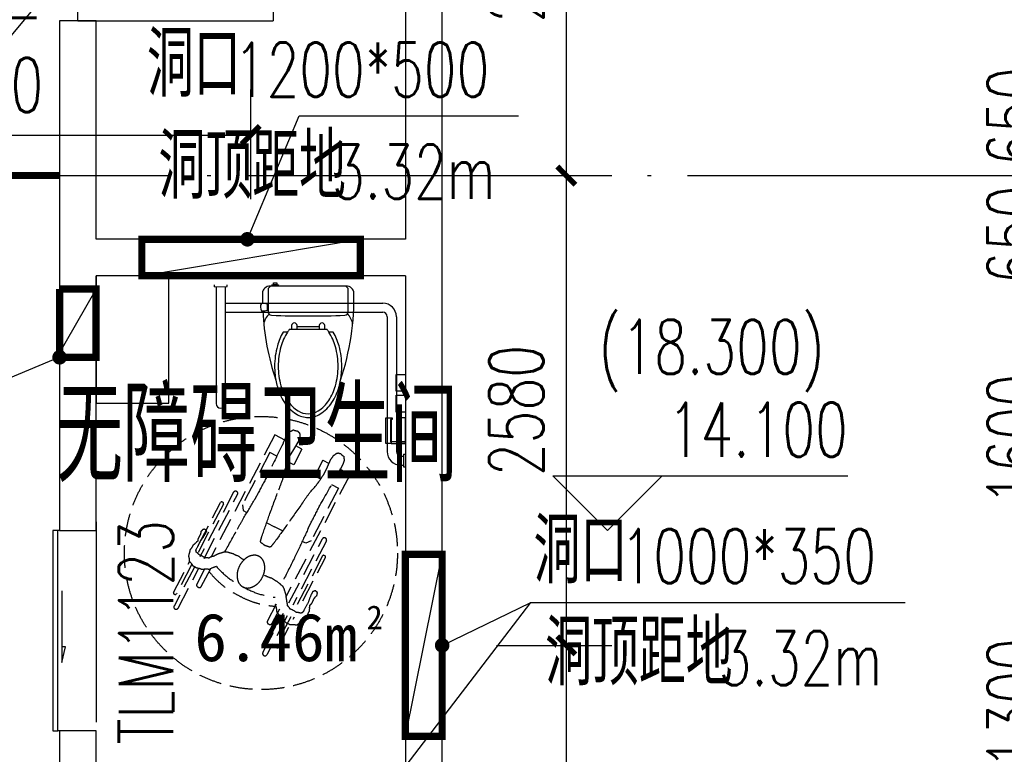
# Model space of a CAD drawing. Extents: x 797781 to 1255204, y 21234 to 1024248.
# Tile 438 of 656: x 940239 to 945648, y 477865 to 481899. Entities that reach past the tile are written whole.
import ezdxf

# ---------------------------------------------------------------- set-up
doc = ezdxf.new("R2010")
doc.units = 0
doc.header["$LTSCALE"] = 1000
doc.header["$MEASUREMENT"] = 0
for name, pattern in [('( Hidden )', [0.375, 0.25, -0.125]), ('230303生产综合楼-平面图_t8$0$DOTE', [2.4200000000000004, 2, -0.2, 0.02, -0.2]), ('230303生产综合楼-平面图_t8$0$HA-TOIL$0$DASH', [0.35, 0.25, -0.1])]:
    doc.linetypes.add(name, pattern=pattern)
for name, color, linetype in [('230303生产综合楼-平面图_t8$0$DIM_ELEV', 3, 'Continuous'), ('230303生产综合楼-平面图_t8$0$DIM_LEAD', 3, 'Continuous'), ('230303生产综合楼-平面图_t8$0$DOTE', 1, '230303生产综合楼-平面图_t8$0$DOTE'), ('230303生产综合楼-平面图_t8$0$FC-过门石-JYZS', 147, 'Continuous'), ('230303生产综合楼-平面图_t8$0$FF-厨卫具-JYZS', 44, 'Continuous'), ('230303生产综合楼-平面图_t8$0$PUB_DIM', 3, 'Continuous'), ('230303生产综合楼-平面图_t8$0$PUB_TEXT', 7, 'Continuous'), ('230303生产综合楼-平面图_t8$0$STAIR', 2, 'Continuous'), ('230303生产综合楼-平面图_t8$0$WALL', 40, 'Continuous'), ('230303生产综合楼-平面图_t8$0$WINDOW', 4, 'Continuous'), ('230303生产综合楼-平面图_t8$0$WINDOW_TEXT', 7, 'Continuous'), ('230303生产综合楼-平面图_t8$0$条件', 7, 'Continuous'), ('230303生产综合楼-平面图_t8$0$板洞', 6, 'Continuous'), ('DIM_LEAD', 3, 'Continuous'), ('SPACE', 7, 'Continuous'), ('防排烟', 7, 'Continuous')]:
    doc.layers.add(name, color=color, linetype=linetype)
doc.styles.add('230303生产综合楼-平面图_t8$0$_TCH_DIM', font='SIMPLEX', dxfattribs={"bigfont": 'GBCBIG'})
doc.styles.add('230303生产综合楼-平面图_T8$0$_TCH_DIM_T3', font='SIMPLEX', dxfattribs={"width": 0.7058823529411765, "bigfont": 'GBCBIG'})
doc.styles.add('230303生产综合楼-平面图_t8$0$_TCH_WINDOW', font='SIMPLEX', dxfattribs={"height": 3.5, "bigfont": 'GBCBIG'})
doc.styles.add('_TCH_SPACE', font='simhei.ttf')
doc.dimstyles.new('230303生产综合楼-平面图_T8$0$_TCH_ARCH&&100', dxfattribs={"dimtxt": 297.5, "dimasz": 100, "dimexe": 250, "dimexo": 300, "dimgap": 126.25, "dimtad": 1, "dimdec": 0, "dimzin": 0, "dimdsep": 46, "dimtxsty": '230303生产综合楼-平面图_T8$0$_TCH_DIM_T3', "dimblk": '230303生产综合楼-平面图_t8$0$_ArchTick', "dimcen": 0.09, "dimclrt": 7, "dimazin": 2, "dimtfac": 1, "dimtdec": 0, "dimtix": 1, "dimtmove": 2, "dimatfit": 3, "dimfxl": 1, "dimtolj": 1, "dimtzin": 0, "dimarcsym": 0})

# ---------------------------------------------------------------- blocks, each defined once
blk = doc.blocks.new('230303生产综合楼-平面图_t8$0$_ArchTick')
at = {"color": 0, "linetype": 'ByBlock', "const_width": 0.3}
blk.add_lwpolyline([(-0.5, -0.5), (0.5, 0.5)], dxfattribs=at)
blk = doc.blocks.new('*D6223')
at = {"layer": '230303生产综合楼-平面图_t8$0$PUB_DIM', "color": 0, "lineweight": -2, "transparency": 16777216}
for p, q in [((772798.3066328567, 185598.9375635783), (772269.4570127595, 185598.9375635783)), ((772519.4570127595, 183998.9375635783), (772519.4570127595, 185598.9375635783)), ((772798.3066328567, 183998.9375635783), (772269.4570127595, 183998.9375635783))]:
    blk.add_line(p, q, dxfattribs=at)
at = {"layer": 'Defpoints', "color": 0, "transparency": 16777216}
for p in [(772519.4570127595, 185598.9375635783), (773098.3066328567, 185598.9375635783), (773098.3066328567, 183998.9375635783)]:
    blk.add_point(p, dxfattribs=at)
at = {"layer": '230303生产综合楼-平面图_t8$0$PUB_DIM', "color": 0, "lineweight": -2, "transparency": 16777216, "xscale": 100, "yscale": 100, "zscale": 100}
for p, rotation in [((772519.4570127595, 185598.9375635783), 90), ((772519.4570127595, 183998.9375635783), 270)]:
    blk.add_blockref('230303生产综合楼-平面图_t8$0$_ArchTick', p, dxfattribs=dict(at, rotation=rotation))
at = {"layer": '230303生产综合楼-平面图_t8$0$PUB_DIM', "color": 7, "transparency": 16777216, "insert": (772244.4570127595, 184798.9375635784), "char_height": 297.5, "attachment_point": 5, "rotation": 90, "style": '230303生产综合楼-平面图_T8$0$_TCH_DIM_T3'}
blk.add_mtext('\\A1;1600', dxfattribs=at)
blk = doc.blocks.new('*D6224')
at = {"layer": '230303生产综合楼-平面图_t8$0$PUB_DIM', "color": 0, "lineweight": -2, "transparency": 16777216}
for p, q in [((772519.4570127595, 183998.9375635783), (772519.4570127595, 184098.9375635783)), ((772798.3066328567, 183998.9375635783), (772269.4570127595, 183998.9375635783)), ((772519.4570127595, 183348.9380537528), (772519.4570127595, 183998.9375635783)), ((772798.3066328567, 183348.9380537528), (772269.4570127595, 183348.9380537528)), ((772519.4570127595, 183348.9380537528), (772519.4570127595, 183248.9380537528))]:
    blk.add_line(p, q, dxfattribs=at)
at = {"layer": 'Defpoints', "color": 0, "transparency": 16777216}
for p in [(772519.4570127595, 183998.9375635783), (773098.3066328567, 183998.9375635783), (773098.3066328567, 183348.9380537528)]:
    blk.add_point(p, dxfattribs=at)
at = {"layer": '230303生产综合楼-平面图_t8$0$PUB_DIM', "color": 0, "lineweight": -2, "transparency": 16777216, "xscale": 100, "yscale": 100, "zscale": 100}
for p, rotation in [((772519.4570127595, 183998.9375635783), 270), ((772519.4570127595, 183348.9380537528), 90)]:
    blk.add_blockref('230303生产综合楼-平面图_t8$0$_ArchTick', p, dxfattribs=dict(at, rotation=rotation))
at = {"layer": '230303生产综合楼-平面图_t8$0$PUB_DIM', "color": 7, "transparency": 16777216, "insert": (772244.4570127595, 183673.9378086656), "char_height": 297.5, "attachment_point": 5, "rotation": 90, "style": '230303生产综合楼-平面图_T8$0$_TCH_DIM_T3'}
blk.add_mtext('\\A1;650', dxfattribs=at)
blk = doc.blocks.new('*D6225')
at = {"layer": '230303生产综合楼-平面图_t8$0$PUB_DIM', "color": 0, "lineweight": -2, "transparency": 16777216}
for p, q in [((772519.4570127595, 183348.9380537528), (772519.4570127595, 183448.9380537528)), ((772798.3066328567, 183348.9380537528), (772269.4570127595, 183348.9380537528)), ((772519.4570127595, 182698.9375635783), (772519.4570127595, 183348.9380537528)), ((772798.3066328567, 182698.9375635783), (772269.4570127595, 182698.9375635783)), ((772519.4570127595, 182698.9375635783), (772519.4570127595, 182598.9375635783))]:
    blk.add_line(p, q, dxfattribs=at)
at = {"layer": 'Defpoints', "color": 0, "transparency": 16777216}
for p in [(772519.4570127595, 183348.9380537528), (773098.3066328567, 183348.9380537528), (773098.3066328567, 182698.9375635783)]:
    blk.add_point(p, dxfattribs=at)
at = {"layer": '230303生产综合楼-平面图_t8$0$PUB_DIM', "color": 0, "lineweight": -2, "transparency": 16777216, "xscale": 100, "yscale": 100, "zscale": 100}
for p, rotation in [((772519.4570127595, 183348.9380537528), 270), ((772519.4570127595, 182698.9375635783), 90)]:
    blk.add_blockref('230303生产综合楼-平面图_t8$0$_ArchTick', p, dxfattribs=dict(at, rotation=rotation))
at = {"layer": '230303生产综合楼-平面图_t8$0$PUB_DIM', "color": 7, "transparency": 16777216, "insert": (772244.4570127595, 183023.9378086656), "char_height": 297.5, "attachment_point": 5, "rotation": 90, "style": '230303生产综合楼-平面图_T8$0$_TCH_DIM_T3'}
blk.add_mtext('\\A1;650', dxfattribs=at)
blk = doc.blocks.new('*D6226')
at = {"layer": '230303生产综合楼-平面图_t8$0$PUB_DIM', "color": 0, "lineweight": -2, "transparency": 16777216}
for p, q in [((772798.3066328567, 182698.9375635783), (772269.4570127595, 182698.9375635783)), ((772519.4570127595, 181098.9375635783), (772519.4570127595, 182698.9375635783)), ((772798.3066328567, 181098.9375635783), (772269.4570127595, 181098.9375635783))]:
    blk.add_line(p, q, dxfattribs=at)
at = {"layer": 'Defpoints', "color": 0, "transparency": 16777216}
for p in [(772519.4570127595, 182698.9375635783), (773098.3066328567, 182698.9375635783), (773098.3066328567, 181098.9375635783)]:
    blk.add_point(p, dxfattribs=at)
at = {"layer": '230303生产综合楼-平面图_t8$0$PUB_DIM', "color": 0, "lineweight": -2, "transparency": 16777216, "xscale": 100, "yscale": 100, "zscale": 100}
for p, rotation in [((772519.4570127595, 182698.9375635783), 90), ((772519.4570127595, 181098.9375635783), 270)]:
    blk.add_blockref('230303生产综合楼-平面图_t8$0$_ArchTick', p, dxfattribs=dict(at, rotation=rotation))
at = {"layer": '230303生产综合楼-平面图_t8$0$PUB_DIM', "color": 7, "transparency": 16777216, "insert": (772244.4570127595, 181898.9375635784), "char_height": 297.5, "attachment_point": 5, "rotation": 90, "style": '230303生产综合楼-平面图_T8$0$_TCH_DIM_T3'}
blk.add_mtext('\\A1;1600', dxfattribs=at)
blk = doc.blocks.new('*D6227')
at = {"layer": '230303生产综合楼-平面图_t8$0$PUB_DIM', "color": 0, "lineweight": -2, "transparency": 16777216}
for p, q in [((772798.3066328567, 181098.9375635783), (772269.4570127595, 181098.9375635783)), ((772519.4570127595, 179798.9375635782), (772519.4570127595, 181098.9375635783)), ((772798.3066328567, 179798.9375635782), (772269.4570127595, 179798.9375635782))]:
    blk.add_line(p, q, dxfattribs=at)
at = {"layer": 'Defpoints', "color": 0, "transparency": 16777216}
for p in [(772519.4570127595, 181098.9375635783), (773098.3066328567, 181098.9375635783), (773098.3066328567, 179798.9375635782)]:
    blk.add_point(p, dxfattribs=at)
at = {"layer": '230303生产综合楼-平面图_t8$0$PUB_DIM', "color": 0, "lineweight": -2, "transparency": 16777216, "xscale": 100, "yscale": 100, "zscale": 100}
for p, rotation in [((772519.4570127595, 181098.9375635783), 90), ((772519.4570127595, 179798.9375635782), 270)]:
    blk.add_blockref('230303生产综合楼-平面图_t8$0$_ArchTick', p, dxfattribs=dict(at, rotation=rotation))
at = {"layer": '230303生产综合楼-平面图_t8$0$PUB_DIM', "color": 7, "transparency": 16777216, "insert": (772244.4570127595, 180448.9375635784), "char_height": 297.5, "attachment_point": 5, "rotation": 90, "style": '230303生产综合楼-平面图_T8$0$_TCH_DIM_T3'}
blk.add_mtext('\\A1;1300', dxfattribs=at)
blk = doc.blocks.new('230303生产综合楼-平面图_t8$0$A$Caa1b75a0')
at = {"layer": '230303生产综合楼-平面图_t8$0$FC-过门石-JYZS'}
blk.add_line((10549.99757910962, -1900.943405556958), (10549.99757910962, -3000.943405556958), dxfattribs=at)
blk = doc.blocks.new('230303生产综合楼-平面图_t8$0$HA-TOIL$0$$plan$00002223')
at = {"color": 0, "linetype": '230303生产综合楼-平面图_t8$0$HA-TOIL$0$DASH', "ltscale": 0.5}
for p, q in [((-233.2633758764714, 609.6858538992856), (-233.2633758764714, -149.4310954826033)), ((-167.777272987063, 609.6858538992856), (-233.2633758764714, 609.6858538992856)), ((-64.86765936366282, 609.6858538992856), (-102.8578430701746, 609.6858538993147)), ((64.86765936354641, 609.6858538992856), (102.8578430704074, 609.6858538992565)), ((167.7772729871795, 609.6858538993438), (233.2633758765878, 609.6858538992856)), ((233.2633758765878, 609.6858538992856), (233.2633758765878, -149.4310954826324)), ((-194.4968511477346, 161.9999999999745), (-171.476917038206, 161.9999999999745)), ((-48.17641499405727, 161.9999999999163), (0, 162.0000000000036)), ((48.17641499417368, 161.9999999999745), (0, 162.0000000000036)), ((194.4968511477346, 161.9999999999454), (171.476917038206, 161.9999999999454))]:
    blk.add_line(p, q, dxfattribs=at)
for points in [[(2.308921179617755, 45.55276067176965, 0.0482243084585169), (-28.2171816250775, 50.61083468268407, 0.2716421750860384), (-32.35473009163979, 54.79552200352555, 0.0237356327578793), (-38.44545115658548, 84.5684788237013, 0.0058418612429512), (-55.98903777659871, 206.7234113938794, 0.001530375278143), (-74.52007953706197, 350.8219798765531, -0.0032186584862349), (-83.56239674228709, 419.3069220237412, -0.0379628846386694), (-101.8255494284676, 503.5038740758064, 0.0853531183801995), (-106.408894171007, 541.7735096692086), (-104.0454634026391, 587.9873163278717), (-101.6820326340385, 634.2011229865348, -0.0786690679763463), (-104.3438879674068, 659.2383463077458, -0.0947177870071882), (-113.4991864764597, 678.1042393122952, -0.1272389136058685), (-120.5161838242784, 683.7438999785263, -0.0813987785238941), (-133.9822531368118, 687.347000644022, -0.1612210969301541), (-156.9645827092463, 682.1911427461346, -0.1969506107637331), (-168.6459044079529, 666.5507876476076, -0.0388861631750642), (-172.7461647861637, 643.3385553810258, -0.0361936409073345), (-173.3727659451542, 618.0262906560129, -0.0034914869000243), (-172.0345480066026, 593.5361558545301, 0.0044050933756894), (-171.00933517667, 574.1231743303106, 0.0070844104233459), (-165.2783807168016, 381.7561115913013, 0.012357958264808), (-166.2824736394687, 271.4227407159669, 0.0043273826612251), (-167.6676583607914, 238.8264835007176, -0.0012050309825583), (-173.3727659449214, 121.8055416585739, -0.0050210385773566), (-175.758592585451, 56.04071351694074, -0.0035667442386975), (-178.4592459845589, -85.43534483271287)], [(-2.308921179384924, 45.55276067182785, -0.0482243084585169), (28.21718162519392, 50.61083468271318, -0.2716421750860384), (32.35473009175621, 54.79552200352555, -0.0237356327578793), (38.44545115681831, 84.5684788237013, -0.0058418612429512), (55.98903777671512, 206.7234113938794, -0.001530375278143), (74.52007953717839, 350.8219798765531, 0.0032186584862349), (83.56239674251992, 419.3069220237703, 0.0379628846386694), (101.8255494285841, 503.5038740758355, -0.0853531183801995), (106.4088941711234, 541.7735096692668), (104.0454634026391, 587.9873163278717), (101.6820326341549, 634.2011229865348, 0.0786690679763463), (104.3438879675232, 659.2383463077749, 0.0947177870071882), (113.4991864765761, 678.104239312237, 0.1272389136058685), (120.5161838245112, 683.7438999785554, 0.0813987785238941), (133.9822531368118, 687.347000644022, 0.1612210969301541), (156.9645827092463, 682.1911427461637, 0.1969506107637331), (168.6459044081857, 666.5507876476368, 0.0388861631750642), (172.7461647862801, 643.3385553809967, 0.0361936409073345), (173.3727659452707, 618.026290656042, 0.0034914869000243), (172.034548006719, 593.5361558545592, -0.0044050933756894), (171.0093351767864, 574.1231743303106, -0.0070844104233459), (165.278380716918, 381.7561115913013, -0.012357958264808), (166.2824736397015, 271.4227407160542, -0.0043273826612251), (167.6676583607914, 238.8264835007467, 0.0012050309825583), (173.3727659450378, 121.805541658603, 0.0050210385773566), (175.758592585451, 56.04071351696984, 0.0035688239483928), (178.4602318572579, -85.51784632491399)], [(-263.061812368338, -171.1472447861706), (-263.061812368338, 225.7298038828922, 0.4142135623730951), (-274.6396524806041, 237.3076439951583), (-276.1679273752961, 237.3076439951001, 0.4142135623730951), (-287.7457674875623, 225.7298038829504), (-287.7457674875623, -173.3838422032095, 0.4142135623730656)], [(263.061812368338, -171.1472447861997), (263.0618123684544, 225.7298038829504, -0.4142135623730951), (274.6396524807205, 237.3076439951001), (276.167927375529, 237.3076439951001, -0.4142135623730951), (287.7457674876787, 225.7298038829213), (287.7457674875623, -173.3838422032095, -0.4142135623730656)], [(-325.2074366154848, -126.9918104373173), (-325.2074366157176, 142.7373164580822, -0.4142135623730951), (-318.2607325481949, 149.6840205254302), (-314.5182202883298, 149.6840205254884, -0.4142135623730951), (-307.5715162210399, 142.7373164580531)], [(-307.5715162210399, 142.7373164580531), (-307.5715162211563, -170.4300852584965, -0.4142135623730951)], [(325.2074366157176, -126.9918104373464), (325.2074366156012, 142.7373164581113, 0.4142135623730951), (318.2607325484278, 149.6840205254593), (314.5182202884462, 149.6840205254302, 0.4142135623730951), (307.5715162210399, 142.7373164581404)], [(307.5715162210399, 142.7373164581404), (307.5715162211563, -170.4300852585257, 0.4142135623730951)], [(-181.7666641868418, -179.0575925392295, 0.0847950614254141), (-209.5228135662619, -211.6579965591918, 0.0959638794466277), (-242.7000684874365, -229.9970615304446, 0.0467286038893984), (-276.3301881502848, -237.5254878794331, 0.0779578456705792), (-297.0589761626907, -236.9291325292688, 0.1240441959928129), (-326.4466388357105, -223.4089808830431, 0.1281297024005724), (-345.1154017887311, -198.2250694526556, 0.0813846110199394), (-352.832807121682, -163.8148952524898, 0.0860157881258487), (-349.054453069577, -130.6373772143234, 0.0566093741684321), (-342.7624886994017, -115.6763622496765, -0.0703776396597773), (-338.0251094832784, -103.4867658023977, -0.1849467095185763), (-341.7312892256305, -76.32439396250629, 0.168837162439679), (-346.6910223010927, -46.87485264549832, 0.0593835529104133), (-342.3184442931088, -32.02164030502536, 0.1357938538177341), (-338.0251094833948, -26.65631223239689, 0.2455879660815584), (-327.0414112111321, -25.05967456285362, 0.256450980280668), (-319.9054735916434, -33.01071064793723, 0.111414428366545), (-319.7717726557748, -51.00864727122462, -0.0481723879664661), (-324.6323351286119, -91.93331413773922, -0.0147812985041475), (-324.2158998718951, -146.6109784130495, -0.0897332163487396), (-322.2689043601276, -155.4772982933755, -0.2018812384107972), (-317.5038259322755, -160.1652383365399, -0.0549703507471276), (-294.6955453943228, -166.4530773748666, -0.0794780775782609), (-258.447516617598, -166.4729244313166, -0.1455514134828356), (-240.3366377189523, -157.7879886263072, -0.0916578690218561), (-226.1073058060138, -139.138841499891, 0.0711313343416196), (-208.824227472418, -114.4625448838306, 0.0183951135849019), (-183.8712354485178, -89.72819414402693, 0.0588538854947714), (-174.948386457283, -83.26822538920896, 0.0686220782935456), (-168.4957845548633, -80.75035706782, 0.0144059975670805), (-136.345683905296, -74.02546405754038, 0.0526316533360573), (-104.7825919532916, -71.74192602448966, 0.0428594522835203), (-66.23057110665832, -76.33615439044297)], [(199.2524294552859, -212.1139438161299, -0.0847950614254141), (229.6987902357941, -247.8740793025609, -0.0959638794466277), (266.0916867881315, -267.9906228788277, -0.0467286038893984), (302.9813411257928, -276.2487274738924, -0.0779578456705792), (325.7192270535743, -275.5945715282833, -0.1240441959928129), (357.9552324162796, -260.7640051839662, -0.1281297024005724), (378.4334293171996, -233.1391915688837, -0.0813846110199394), (386.8988293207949, -195.3938774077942, -0.0860157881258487), (382.7542655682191, -159.0006922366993, -0.0566093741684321), (375.8524646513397, -142.5896096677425, 0.0703776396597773), (370.655924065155, -129.2185600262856, 0.1849467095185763), (374.7213181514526, -99.42352753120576, -0.168837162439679), (380.161763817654, -67.11964605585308, -0.0593835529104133), (375.3653820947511, -50.82681467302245, -0.1357938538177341), (370.655924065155, -44.94146249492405, -0.2455879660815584), (358.6076519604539, -43.19007378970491, -0.256450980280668), (350.7800773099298, -51.91174875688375, -0.111414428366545), (350.6334176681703, -71.6541007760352, 0.0481723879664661), (355.9650808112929, -116.5453122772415, 0.0147812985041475), (355.5082833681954, -176.5225040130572, 0.0897332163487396), (353.3725790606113, -186.2481748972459, 0.2018812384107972), (348.1456545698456, -191.3904845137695, 0.0549703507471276), (323.1267253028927, -198.2877602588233, 0.0794780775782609), (283.3654260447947, -198.3095309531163, 0.1455514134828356), (263.4991850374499, -188.7828244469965, 0.0916578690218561), (247.8907024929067, -168.3261445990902, -0.0711313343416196), (228.9324950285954, -141.2581453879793, -0.0183951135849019), (201.5609822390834, -114.1264652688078, -0.0588538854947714), (191.773303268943, -107.0403764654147, -0.0686220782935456), (184.6952953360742, -104.2784685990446, -0.0144059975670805), (149.4291080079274, -96.90177826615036, -0.0526316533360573), (114.8068240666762, -94.3969127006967, -0.0428594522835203), (72.51822273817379, -99.43642781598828)], [(-232.8288059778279, -226.2058913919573), (-232.8288059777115, -314.7507460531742, 0.4142135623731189), (-221.2509658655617, -326.3285861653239), (-216.6930568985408, -326.3285861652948, 0.4142135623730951), (-205.1152167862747, -314.7507460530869), (-205.1152167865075, -207.7973287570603)], [(232.8288059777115, -226.2593466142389), (232.8288059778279, -314.750746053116, -0.4142135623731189), (221.2509658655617, -326.3285861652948), (216.6930568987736, -326.3285861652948, -0.4142135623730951), (205.1152167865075, -314.750746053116), (205.1152167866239, -207.9072757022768)], [(-307.5715162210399, -234.0562411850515), (-307.5715162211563, -414.2149240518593, -0.4142135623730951), (-314.5182202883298, -421.1616281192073), (-318.2607325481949, -421.1616281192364, -0.4142135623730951), (-325.2074366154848, -414.2149240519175), (-325.2074366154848, -224.3829275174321, -0.4142135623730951)], [(-287.7457674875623, -237.9978124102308), (-287.7457674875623, -479.7848710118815, 0.4142135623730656), (-276.1679273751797, -491.3627111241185), (-274.6396524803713, -491.3627111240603, 0.4142135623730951), (-263.0618123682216, -479.7848710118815)], [(-263.0618123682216, -479.7848710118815), (-263.061812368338, -235.3401840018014, 0.4142135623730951)], [(263.061812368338, -479.7848710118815), (263.061812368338, -235.364419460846, -0.4142135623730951)], [(287.7457674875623, -237.9924052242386), (287.7457674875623, -479.7848710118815, -0.4142135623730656), (276.1679273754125, -491.3627111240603), (274.6396524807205, -491.3627111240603, -0.4142135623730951), (263.061812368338, -479.7848710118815)], [(307.5715162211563, -234.0124226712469), (307.5715162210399, -414.2149240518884, 0.4142135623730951), (314.5182202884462, -421.1616281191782), (318.2607325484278, -421.1616281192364, 0.4142135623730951), (325.2074366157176, -414.2149240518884), (325.2074366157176, -224.290693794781, 0.4142135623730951)]]:
    blk.add_lwpolyline(points, format="xyb", dxfattribs=at)
for points in [[(-64.86765936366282, 609.6858538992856), (-64.86765936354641, 512.3896160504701), (-101.1045828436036, 512.389616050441)], [(64.86765936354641, 609.6858538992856), (64.86765936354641, 512.3896160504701), (101.1045828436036, 512.389616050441)], [(-169.3011967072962, 512.3896160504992), (-212.6734683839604, 512.389616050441), (-212.6734683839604, 186.6319589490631), (-194.4968511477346, 161.9999999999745)], [(169.3011967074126, 512.389616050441), (212.6734683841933, 512.3896160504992), (212.6734683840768, 186.6319589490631), (194.4968511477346, 161.9999999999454)]]:
    blk.add_lwpolyline(points, dxfattribs=at)
blk.add_lwpolyline([(-71.52373471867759, -116.0600296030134, -0.0745185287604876), (-65.91401877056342, -78.62930448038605, -0.0851332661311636), (-50.96231355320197, -49.00294255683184, -0.1062499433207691), (-27.02379087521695, -27.92864292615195, -0.1282327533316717), (-1.322651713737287, -21.22698764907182, -0.1282327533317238), (24.37848744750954, -27.92864292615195, -0.1062499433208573), (48.31701012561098, -49.00294255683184, -0.0851332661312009), (63.26871534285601, -78.62930448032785, -0.0745185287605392), (68.87843129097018, -116.0600296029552, -0.0745185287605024), (63.26871534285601, -153.4907547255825, -0.0851332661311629), (48.31701012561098, -183.1171166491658, -0.1062499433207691), (24.37848744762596, -204.1914162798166, -0.1282327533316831), (-1.322651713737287, -210.8930715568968, -0.1282327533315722), (-27.02379087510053, -204.1914162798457, -0.1062499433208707), (-50.96231355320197, -183.1171166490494, -0.0851332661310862), (-65.91401877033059, -153.4907547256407, -0.0745185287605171)], format="xyb", close=True, dxfattribs=at)
blk.add_circle((0, 3.638e-12), 749.9999999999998, dxfattribs=at)
for centre, start, end in [((-15.77910399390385, 242.4887557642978), 248.5075262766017, 271.9959416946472), ((15.77910399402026, 242.4887557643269), 268.0040583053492, 291.4924737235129), ((-15.77910399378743, 189.5300440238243), 245.296944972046, 271.9959416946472), ((15.77910399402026, 189.5300440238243), 268.0040583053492, 294.7030550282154)]:
    blk.add_arc(centre, 453.0487765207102, start, end, dxfattribs=at)
blk = doc.blocks.new('230303生产综合楼-平面图_t8$0$HA-TOIL$0$QBLOCK2006010714293636')
at = {"linetype": 'Continuous'}
for p, q in [((223.0000000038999, 60.99999998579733), (222.9999999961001, -61.00000001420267)), ((-8.115647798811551, -171.8235346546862), (-8.115647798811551, -190.1255911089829))]:
    blk.add_line(p, q, dxfattribs=at)
for points in [[(135.4688430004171, -249.6300659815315, 0.0685963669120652), (515.619501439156, -177.4909858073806, 0.0212239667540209), (550.9282143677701, -169.4839180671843, 0.0790050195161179), (637.6970055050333, -130.4096151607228, 0.1071589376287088), (700.8924108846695, -66.07751945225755, 0.141682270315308), (719.9999999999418, -4.58094291e-08, 0.1416822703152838), (700.8924108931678, 66.0775193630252, 0.1071589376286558), (637.6970055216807, 130.4096150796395, 0.0790050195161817), (550.928214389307, 169.4839179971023, 0.0212239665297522), (515.6195018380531, 177.4909856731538, 0.0873957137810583), (29.60856867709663, 251.026037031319, 0.3930464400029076), (1.27474777e-08, 200.5380357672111), (-1.27474777e-08, -200.5380357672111, 0.3930464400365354), (29.60856862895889, -251.0260370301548, 0.0112982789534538), (93.63094560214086, -251.1277385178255, 0.0224448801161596), (94.21523783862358, -256.7603584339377, 0.2997696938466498), (134.9071193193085, -256.119027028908, 0.0258196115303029), (135.4688429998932, -249.6300659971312)], [(-1.28056854e-08, -200.5380357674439, 0.4142135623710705), (19.99999998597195, -220.5380357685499), (138.8262028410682, -220.5380357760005, 0.4024722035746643), (158.8100017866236, -201.3428834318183, 0.0201293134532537), (158.810001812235, 201.3428834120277, 0.4024771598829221), (138.8258616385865, 220.5380357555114), (20.00000001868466, 220.5380357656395, 0.4142135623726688), (1.69384293e-08, 200.5380357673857)], [(238.0000000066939, 104.145888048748), (237.9999999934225, -104.1458880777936, 0.0212112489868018), (251.2769882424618, -113.6892245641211, 0.0790050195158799), (332.3185223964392, -150.184390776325, 0.0664583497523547), (438.9999999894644, -164.4270463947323, 0.0664583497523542), (545.6814775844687, -150.1843907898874, 0.0790050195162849), (626.7230117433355, -113.689224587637, 0.1071589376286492), (683.9790635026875, -55.40331314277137, 0.1416822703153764), (699.9999999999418, -4.44706529e-08, 0.1416822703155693), (683.9790635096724, 55.40331305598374, 0.1071589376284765), (626.7230117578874, 113.6892245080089, 0.0790050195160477), (545.6814776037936, 150.1843907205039, 0.0664583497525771), (439.0000000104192, 164.4270463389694, 0.0664583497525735), (332.3185224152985, 150.1843907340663, 0.0790050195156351), (251.2769882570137, 113.6892245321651, 0.021211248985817), (238.0000000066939, 104.1458880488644, 0.0032502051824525)], [(515.6195018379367, 177.490985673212, 0.0451706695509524), (439.0000000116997, 184.4270463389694, 0.0664583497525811), (327.0717856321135, 169.4839180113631, 0.0671259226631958), (252.4568249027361, 137.9817298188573), (252.4568249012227, 114.4593843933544)], [(238.0000000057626, 90.9999999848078), (215.8081572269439, 90.99999998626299, 0.9999999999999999), (215.8081572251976, 60.99999998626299), (238.0000000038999, 60.9999999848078)], [(237.9999999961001, -61.00000001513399), (215.8081572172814, -61.0000000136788, 0.9999999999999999), (215.8081572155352, -91.00000001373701), (237.9999999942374, -91.00000001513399)], [(252.4568248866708, -114.4593844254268), (252.4568248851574, -137.9817298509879, 0.0671259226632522), (327.0717856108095, -169.4839180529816, 0.0664583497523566), (438.9999999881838, -184.4270463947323, 0.0451706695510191), (515.6195018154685, -177.4909857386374, 0.0451706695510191)], [(97.44905112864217, -225.5280649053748, 0.1036371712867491), (93.63094560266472, -251.1277385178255)], [(135.4688430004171, -249.6300659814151, 0.0976373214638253), (131.5808918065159, -225.5280649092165)]]:
    blk.add_lwpolyline(points, format="xyb", dxfattribs=at)
for points in [[(-1.23982318e-08, -195.3095158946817), (-8.115647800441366, -198.903566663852), (-8.115647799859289, -190.1255911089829), (-19.92205468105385, -190.1255911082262), (-19.9220546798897, -171.8235346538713), (-8.115647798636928, -171.8235346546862), (-8.115647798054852, -162.2980089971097), (-1.05355866e-08, -165.8920597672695)], [(97.44905112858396, -220.5380357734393), (97.44905112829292, -225.5280649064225), (131.5808918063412, -225.5280649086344), (131.5808918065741, -220.5380357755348)]]:
    blk.add_lwpolyline(points, dxfattribs=at)
for centre, start, end in [((216.5654176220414, 161.2006764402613), 95.49627534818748, 139.9324239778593), ((216.5654176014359, -161.2006764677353), 220.0675760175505, 264.5037245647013)]:
    blk.add_arc(centre, 83.21114949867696, start, end, dxfattribs=at)
blk = doc.blocks.new('230303生产综合楼-平面图_t8$0$$DorLib2D$00000001')
for p, q in [((0.45, 0.9750000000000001), (0.5000000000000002, 0.9750000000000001)), ((0.45, 0), (0.45, 0.9750000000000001)), ((0.5, 0), (0.5, 0.9750000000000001)), ((0.5, 0), (0.45, 0))]:
    blk.add_line(p, q)
at = {"lineweight": 13}
blk.add_arc((0.475, 0), 0.975, 91.4692835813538, 180, dxfattribs=at)
blk = doc.blocks.new('230303生产综合楼-平面图_t8$0$$DorLib2D$00000129')
at = {"color": 0, "linetype": 'Continuous'}
for p, q in [((-0.5, 0.5450265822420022), (-0.5, 0.6866180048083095)), ((-0.5, 0.6866180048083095), (0.5, 0.6866180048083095)), ((0.5, 0.6866180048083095), (0.5, 0.5450265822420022)), ((0.5, 0.5450265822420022), (-0.5, 0.5450265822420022)), ((-0.5, 0.5000000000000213), (-0.5, 0.5450265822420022)), ((0.5, 0.5000000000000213), (0.5, 0.5450265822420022)), ((-0.2000000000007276, 0.4374999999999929), (0.1583561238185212, 0.4374999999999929)), ((0.1583561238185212, 0.4374999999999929), (0.0804472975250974, 0.3407772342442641)), ((0.0804472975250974, 0.3407772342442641), (0.0804472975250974, 0.4375))]:
    blk.add_line(p, q, dxfattribs=at)
blk = doc.blocks.new('*D6243')
at = {"layer": '230303生产综合楼-平面图_t8$0$PUB_DIM', "color": 0, "lineweight": -2, "transparency": 16777216}
for p, q in [((769398.3042119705, 180768.7758368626), (770032.4901942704, 180768.7758368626)), ((769782.4901942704, 178798.9344879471), (769782.4901942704, 180768.7758368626)), ((769398.3042119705, 178798.9344879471), (770032.4901942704, 178798.9344879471))]:
    blk.add_line(p, q, dxfattribs=at)
at = {"layer": 'Defpoints', "color": 0, "transparency": 16777216}
for p in [(769098.3042119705, 180768.7758368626), (769782.4901942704, 180768.7758368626), (769098.3042119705, 178798.9344879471)]:
    blk.add_point(p, dxfattribs=at)
at = {"layer": '230303生产综合楼-平面图_t8$0$PUB_DIM', "color": 0, "lineweight": -2, "transparency": 16777216, "xscale": 100, "yscale": 100, "zscale": 100}
for p, rotation in [((769782.4901942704, 180768.7758368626), 90), ((769782.4901942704, 178798.9344879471), 270)]:
    blk.add_blockref('230303生产综合楼-平面图_t8$0$_ArchTick', p, dxfattribs=dict(at, rotation=rotation))
at = {"layer": '230303生产综合楼-平面图_t8$0$PUB_DIM', "color": 7, "transparency": 16777216, "insert": (769507.4901942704, 179783.855162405), "char_height": 297.5, "attachment_point": 5, "rotation": 90, "style": '230303生产综合楼-平面图_T8$0$_TCH_DIM_T3'}
blk.add_mtext('\\A1;1970', dxfattribs=at)
blk = doc.blocks.new('*D6244')
at = {"layer": '230303生产综合楼-平面图_t8$0$PUB_DIM', "color": 0, "lineweight": -2, "transparency": 16777216}
for p, q in [((769398.3042119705, 183348.9362708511), (770032.4901942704, 183348.9362708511)), ((769782.4901942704, 180768.7758368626), (769782.4901942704, 183348.9362708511)), ((769398.3042119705, 180768.7758368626), (770032.4901942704, 180768.7758368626))]:
    blk.add_line(p, q, dxfattribs=at)
at = {"layer": 'Defpoints', "color": 0, "transparency": 16777216}
for p in [(769098.3042119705, 183348.9362708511), (769782.4901942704, 183348.9362708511), (769098.3042119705, 180768.7758368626)]:
    blk.add_point(p, dxfattribs=at)
at = {"layer": '230303生产综合楼-平面图_t8$0$PUB_DIM', "color": 0, "lineweight": -2, "transparency": 16777216, "xscale": 100, "yscale": 100, "zscale": 100}
for p, rotation in [((769782.4901942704, 183348.9362708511), 90), ((769782.4901942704, 180768.7758368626), 270)]:
    blk.add_blockref('230303生产综合楼-平面图_t8$0$_ArchTick', p, dxfattribs=dict(at, rotation=rotation))
at = {"layer": '230303生产综合楼-平面图_t8$0$PUB_DIM', "color": 7, "transparency": 16777216, "insert": (769507.4901942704, 182058.856053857), "char_height": 297.5, "attachment_point": 5, "rotation": 90, "style": '230303生产综合楼-平面图_T8$0$_TCH_DIM_T3'}
blk.add_mtext('\\A1;2580', dxfattribs=at)
blk = doc.blocks.new('*D6245')
at = {"layer": '230303生产综合楼-平面图_t8$0$PUB_DIM', "color": 0, "lineweight": -2, "transparency": 16777216}
for p, q in [((769398.3042119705, 185748.9216262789), (770032.4901942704, 185748.9216262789)), ((769782.4901942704, 183348.9362708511), (769782.4901942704, 185748.9216262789)), ((769398.3042119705, 183348.9362708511), (770032.4901942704, 183348.9362708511))]:
    blk.add_line(p, q, dxfattribs=at)
at = {"layer": 'Defpoints', "color": 0, "transparency": 16777216}
for p in [(769098.3042119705, 185748.9216262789), (769782.4901942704, 185748.9216262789), (769098.3042119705, 183348.9362708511)]:
    blk.add_point(p, dxfattribs=at)
at = {"layer": '230303生产综合楼-平面图_t8$0$PUB_DIM', "color": 0, "lineweight": -2, "transparency": 16777216, "xscale": 100, "yscale": 100, "zscale": 100}
for p, rotation in [((769782.4901942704, 185748.9216262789), 90), ((769782.4901942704, 183348.9362708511), 270)]:
    blk.add_blockref('230303生产综合楼-平面图_t8$0$_ArchTick', p, dxfattribs=dict(at, rotation=rotation))
at = {"layer": '230303生产综合楼-平面图_t8$0$PUB_DIM', "color": 7, "transparency": 16777216, "insert": (769507.4901942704, 184548.9289485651), "char_height": 297.5, "attachment_point": 5, "rotation": 90, "style": '230303生产综合楼-平面图_T8$0$_TCH_DIM_T3'}
blk.add_mtext('\\A1;2400', dxfattribs=at)
blk = doc.blocks.new('*D6259')
at = {"layer": '230303生产综合楼-平面图_t8$0$PUB_DIM', "color": 0, "lineweight": -2, "transparency": 16777216}
for p, q in [((765048.3066328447, 183218.5706023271), (765048.3066328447, 183821.7460676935)), ((768048.3042119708, 183218.5706023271), (768048.3042119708, 183821.7460676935)), ((765048.3066328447, 183571.7460676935), (768048.3042119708, 183571.7460676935))]:
    blk.add_line(p, q, dxfattribs=at)
at = {"layer": 'Defpoints', "color": 0, "transparency": 16777216}
for p in [(768048.3042119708, 183571.7460676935), (765048.3066328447, 182918.5706023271), (768048.3042119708, 182918.5706023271)]:
    blk.add_point(p, dxfattribs=at)
at = {"layer": '230303生产综合楼-平面图_t8$0$PUB_DIM', "color": 0, "lineweight": -2, "transparency": 16777216, "xscale": 100, "yscale": 100, "zscale": 100, "rotation": 180}
blk.add_blockref('230303生产综合楼-平面图_t8$0$_ArchTick', (765048.3066328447, 183571.7460676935), dxfattribs=at)
at = {"layer": '230303生产综合楼-平面图_t8$0$PUB_DIM', "color": 0, "lineweight": -2, "transparency": 16777216, "xscale": 100, "yscale": 100, "zscale": 100}
blk.add_blockref('230303生产综合楼-平面图_t8$0$_ArchTick', (768048.3042119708, 183571.7460676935), dxfattribs=at)
at = {"layer": '230303生产综合楼-平面图_t8$0$PUB_DIM', "color": 7, "transparency": 16777216, "insert": (766548.3054224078, 183846.7460676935), "char_height": 297.5, "attachment_point": 5, "style": '230303生产综合楼-平面图_T8$0$_TCH_DIM_T3'}
blk.add_mtext('\\A1;3000', dxfattribs=at)
blk = doc.blocks.new('230303生产综合楼-平面图_t8$0$HXT-1')
at = {"layer": '230303生产综合楼-平面图_t8$0$PUB_DIM'}
for p1, p2, picture, middle in [((773098.3066328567, 183998.9375635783), (773098.3066328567, 185598.9375635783), '*D6223', (772244.4570127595, 184798.9375635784)), ((773098.3066328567, 183348.9380537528), (773098.3066328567, 183998.9375635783), '*D6224', (772244.4570127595, 183673.9378086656)), ((773098.3066328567, 182698.9375635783), (773098.3066328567, 183348.9380537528), '*D6225', (772244.4570127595, 183023.9378086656)), ((773098.3066328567, 181098.9375635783), (773098.3066328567, 182698.9375635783), '*D6226', (772244.4570127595, 181898.9375635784)), ((773098.3066328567, 179798.9375635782), (773098.3066328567, 181098.9375635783), '*D6227', (772244.4570127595, 180448.9375635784))]:
    dim = blk.add_aligned_dim(p1=p1, p2=p2, distance=578.8496200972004, dimstyle='230303生产综合楼-平面图_T8$0$_TCH_ARCH&&100', dxfattribs=at)
    dim.commit()
    dim.dimension.update_dxf_attribs({"geometry": picture, "text_midpoint": middle})
blk = doc.blocks.new('230303生产综合楼-平面图_t8$0$WSJ-1')
at = {"layer": '230303生产综合楼-平面图_t8$0$DIM_LEAD'}
for p, q in [((768030.0131738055, 182998.9344901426), (768314.7527139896, 183677.0204902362)), ((768314.7527139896, 183677.0204902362), (769520.0506089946, 183677.0204902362)), ((768050.001859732, 178998.918060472), (769587.9487022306, 181005.3256252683)), ((769100.0087901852, 180768.7758367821), (769587.9487022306, 181005.3256252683)), ((769587.9487022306, 181005.3256252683), (771644.2350325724, 181005.3256252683))]:
    blk.add_line(p, q, dxfattribs=at)
at = {"layer": '230303生产综合楼-平面图_t8$0$DIM_LEAD', "const_width": 40}
for points in [[(768022.2698320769, 182980.4942987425, 1), (768037.7565155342, 183017.3746815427, 1)], [(769082.0121151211, 180760.051177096, 1), (769118.0054652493, 180777.5004964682, 1)]]:
    blk.add_lwpolyline(points, format="xyb", close=True, dxfattribs=at)
at = {"layer": '230303生产综合楼-平面图_t8$0$FF-厨卫具-JYZS'}
for p, q in [((767848.405783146, 182738.8461503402), (767848.3930906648, 182748.8461592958)), ((767848.405783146, 182738.8461503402), (767918.4057267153, 182738.9350416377)), ((767858.3932102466, 182738.8588331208), (767858.3932102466, 182096.485465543)), ((767908.3932102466, 182738.9223269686), (767908.3932102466, 182096.4854655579)), ((767918.4057267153, 182738.9350416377), (767918.393034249, 182748.9350380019)), ((767908.3932102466, 182648.8461580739), (768773.3042119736, 182648.8461580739)), ((767908.3932102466, 182598.846158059), (768773.3042119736, 182598.8461580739)), ((768798.3042119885, 182573.846158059), (768798.3042119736, 181833.9009308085)), ((768848.3042119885, 182573.8461580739), (768848.3042119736, 181833.9009308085)), ((768820.3005829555, 182008.8211643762, -0.0150028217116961), (768820.3030244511, 181886.8211644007, -0.0150028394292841)), ((768820.3005829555, 182008.8211643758, -0.0150028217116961), (768820.3030244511, 181886.8211644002, -0.0150028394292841)), ((768865.2970929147, 182008.8219980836, -0.0150028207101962), (768865.2995344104, 181886.8219981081, -0.0150028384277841)), ((768865.2970929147, 182008.8219980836, -0.0150028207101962), (768865.2995344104, 181886.8219981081, -0.0150028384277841)), ((768888.3042030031, 181818.9009025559), (768898.3042119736, 181818.9135950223)), ((768888.3042030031, 181818.9009025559), (768888.3042029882, 181748.9009589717)), ((768873.3042119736, 181808.9009307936), (768888.3803955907, 181808.9009308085)), ((768873.3042119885, 181758.9009308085), (768888.3169017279, 181758.9009308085)), ((768888.3042029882, 181748.9009589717), (768898.3930906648, 181748.913651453))]:
    blk.add_line(p, q, dxfattribs=at)
blk.add_lwpolyline([(767598.3042119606, 182798.9344879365), (767198.3042119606, 182798.93448795), (767198.3042119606, 182098.93448795), (767598.304211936, 182098.93448795)], close=True, dxfattribs=at)
for points, elevation in [([(768847.288229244, 182256.4972775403), (768898.2956254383, 182256.4982983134), (768898.2974726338, 182164.1951012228), (768847.2900764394, 182164.1940804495)], -0.0149649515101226), ([(768847.2905175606, 182142.1515331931), (768898.2979137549, 182142.1525539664), (768898.2997539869, 182050.1973276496), (768847.2923577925, 182050.1963068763)], -0.0149649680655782), ([(768820.30322362, 181876.8211642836), (768790.3032236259, 181876.8205639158), (768790.300381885, 182018.8205637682), (768820.3003818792, 182018.8211641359), (768820.3005829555, 182008.8211643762), (768815.300581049, 182008.8210644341), (768815.3030234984, 181886.8210642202), (768820.3030234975, 181886.8211642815)], -0.0149649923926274), ([(768820.3005820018, 182008.8211644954), (768820.3003818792, 182018.8211641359), (768825.3003828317, 182018.8212641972), (768825.3005829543, 182008.8212645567)], -0.0149649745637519), ([(768865.297091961, 182008.8219982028), (768865.2968918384, 182018.8219978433), (768870.2968927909, 182018.8220979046), (768870.2970929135, 182008.8220982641)], -0.0149649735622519), ([(768898.3030234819, 181886.8227252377), (768898.3003818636, 182018.8227252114), (768873.3003818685, 182018.8222249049), (768873.3030234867, 181886.8222249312)], -0.0149649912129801), ([(768820.3030234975, 181886.8211641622), (768820.30322362, 181876.8211642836), (768898.3032236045, 181876.8227252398), (768898.3030234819, 181886.8227252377)], -0.0149649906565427)]:
    blk.add_lwpolyline(points, close=True, dxfattribs=dict(at, elevation=elevation))
for centre, radius, start, end in [((768773.3042119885, 182573.8461580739), 74.99999999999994, 0, 90), ((768773.3042119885, 182573.8461580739), 24.99999999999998, 0, 90), ((767883.3932102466, 182096.4854655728), 24.99999999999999, 180, 0), ((768873.3042119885, 181833.9009308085), 74.99999999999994, 180, 270), ((768873.3042119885, 181833.9009308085), 24.99999999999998, 180, 270)]:
    blk.add_arc(centre, radius, start, end, dxfattribs=at)
at = {"layer": '230303生产综合楼-平面图_t8$0$WALL'}
for p, q in [((769098.3042119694, 186798.9380537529), (769098.3042119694, 182898.9344879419)), ((768898.3042119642, 186698.9380537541), (768898.3042119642, 182998.9344879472)), ((767198.3042119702, 184198.9380537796), (766998.3042119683, 184198.9380537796)), ((767198.3042119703, 184198.9380537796), (766998.3042119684, 184198.9380537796)), ((766998.3042119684, 184198.9380537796), (766998.3042119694, 182898.9344879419)), ((767198.3042119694, 182998.9344879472), (767198.3042119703, 184198.9380537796)), ((768898.3042119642, 182998.9344879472), (767198.3042119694, 182998.9344879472)), ((766998.3042119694, 182898.9344879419), (766998.3042119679, 181398.9316973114)), ((769098.3042119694, 182898.9344879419), (769098.3042119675, 178798.9344879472)), ((768898.3042119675, 182798.9344879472), (767198.3042119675, 182798.9344879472)), ((767198.3042119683, 181398.9316973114), (767198.3042119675, 182798.9344879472)), ((768898.3042119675, 182798.9344879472), (768898.3042119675, 178998.9344879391)), ((766998.3042119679, 181398.9316973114), (767198.3042119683, 181398.9316973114)), ((767198.3042119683, 180298.9316973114), (766998.3042119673, 180298.9316973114)), ((766998.3042119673, 180298.9316973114), (766998.3042119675, 178998.9344879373)), ((767198.3042119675, 178998.9344879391), (767198.3042119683, 180298.9316973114))]:
    blk.add_line(p, q, dxfattribs=at)
at = {"layer": '230303生产综合楼-平面图_t8$0$条件', "color": 4, "const_width": 40}
for points in [[(767450.0131738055, 182998.9344901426), (768650.0131738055, 182998.9344901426), (768650.0131736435, 182798.9344880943), (767450.0131738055, 182798.9344877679), (767450.0131738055, 182998.9344901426)], [(769100.0087901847, 181268.7758367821), (769100.0087901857, 180268.7758367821), (768898.3042121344, 180268.7758369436), (768898.3042118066, 181268.7758367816), (769100.0087901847, 181268.7758367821)]]:
    blk.add_lwpolyline(points, dxfattribs=at)
at = {"layer": '230303生产综合楼-平面图_t8$0$条件', "color": 1}
for points in [[(767450.0131738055, 182798.9344879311), (768650.0131738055, 182998.9344901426)], [(766979.8368945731, 182343.2724326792), (767198.297284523, 182725.9777218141)], [(768898.3042119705, 180268.7758369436), (769100.0087901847, 181268.7758367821)]]:
    blk.add_lwpolyline(points, dxfattribs=at)
at = {"layer": '230303生产综合楼-平面图_t8$0$条件', "color": 4, "const_width": 40, "elevation": 3000.041930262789}
blk.add_lwpolyline([(766998.2972845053, 182725.9612921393), (766998.2964462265, 182350.9695069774), (767198.2972785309, 182350.9695021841), (767198.297284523, 182725.9777218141), (766998.2972845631, 182725.9783924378)], dxfattribs=at)
at = {"layer": 'DIM_LEAD'}
for p in [(766998.2968653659, 184438.4653995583), (766998.2964462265, 182350.9695069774)]:
    blk.add_line(p, (764318.6254141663, 181233.627795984), dxfattribs=at)
at = {"layer": 'DIM_LEAD', "const_width": 40}
blk.add_lwpolyline([(767016.75599788, 182358.6665812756, 1), (766979.8368945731, 182343.2724326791, 1)], format="xyb", close=True, dxfattribs=at)
blk.add_blockref('230303生产综合楼-平面图_t8$0$A$Caa1b75a0', (756648.3066328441, 183348.957483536))
at = {"layer": '230303生产综合楼-平面图_t8$0$FF-厨卫具-JYZS', "rotation": 269.998853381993}
blk.add_blockref('230303生产综合楼-平面图_t8$0$HA-TOIL$0$QBLOCK2006010714293636', (768363.9798266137, 182740.8158391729, -0.0001835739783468), dxfattribs=at)
at = {"layer": '230303生产综合楼-平面图_t8$0$FF-厨卫具-JYZS', "extrusion": (0, 0, -1), "xscale": -0.9999999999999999, "zscale": -0.9999999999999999, "rotation": 27.64002458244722}
blk.add_blockref('230303生产综合楼-平面图_t8$0$HA-TOIL$0$$plan$00002223', (-768104.4797760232, 181276.1518652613), dxfattribs=at)
at = {"layer": '230303生产综合楼-平面图_t8$0$WINDOW'}
ref = blk.add_blockref('230303生产综合楼-平面图_t8$0$$DorLib2D$00000001', (767098.3042119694, 184748.9380537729), dxfattribs=dict(at, xscale=1100, yscale=1100, zscale=200, rotation=270))
ref.add_attrib('A', 'MM1123', (766872.0542119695, 184178.9380537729), dxfattribs={"layer": '230303生产综合楼-平面图_t8$0$WINDOW_TEXT', "ltscale": 2, "height": 297.5, "rotation": 90, "style": '230303生产综合楼-平面图_t8$0$_TCH_WINDOW', "width": 0.7058823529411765})
ref = blk.add_blockref('230303生产综合楼-平面图_t8$0$$DorLib2D$00000129', (767098.3042119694, 180848.9316973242), dxfattribs=dict(at, xscale=1100, yscale=-200, zscale=200, rotation=270))
ref.add_attrib('A', 'TLM1123', (767622.0542119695, 180223.9316973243), dxfattribs={"layer": '230303生产综合楼-平面图_t8$0$WINDOW_TEXT', "ltscale": 2, "height": 297.5, "rotation": 90, "style": '230303生产综合楼-平面图_t8$0$_TCH_WINDOW', "width": 0.7058823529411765})
at = {"layer": '230303生产综合楼-平面图_t8$0$PUB_TEXT', "style": '230303生产综合楼-平面图_t8$0$_TCH_DIM'}
for s, height, p in [('洞口', 357.4468085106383, (767478.4548643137, 183782.0204902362)), ('洞顶距地', 357.4468085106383, (767541.8591196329, 183222.0204902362)), ('无障碍卫生间', 510.6382978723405, (766979.3999679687, 181666.0284297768)), ('洞口', 357.4468085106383, (769602.6392878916, 181110.3256252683)), ('洞顶距地', 357.4468085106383, (769666.0435432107, 180550.3256252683))]:
    blk.add_text(s, height=height, dxfattribs=at).set_placement(p)
at = {"layer": '230303生产综合楼-平面图_t8$0$PUB_TEXT', "style": '230303生产综合楼-平面图_t8$0$_TCH_DIM', "width": 0.7058823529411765}
for s, p in [('1200*500', (767955.0506089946, 183782.0204902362)), ('3.32m', (768495.0506089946, 183222.0204902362)), ('1000*350', (770079.2350325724, 181110.3256252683)), ('3.32m', (770619.2350325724, 180550.3256252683))]:
    blk.add_text(s, height=297.5, dxfattribs=at).set_placement(p)
at = {"layer": 'SPACE', "style": '_TCH_SPACE'}
for s, height, p in [('6.46m', 262.8691983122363, (767738.9840802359, 180682.2295218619)), ('2', 131.4345991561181, (768684.1317595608, 180857.2295218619))]:
    blk.add_text(s, height=height, dxfattribs=at).set_placement(p)
at = {"layer": '230303生产综合楼-平面图_t8$0$PUB_DIM'}
for p1, p2, distance, picture, middle in [((769098.3042119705, 183348.9362708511), (769098.3042119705, 185748.9216262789), -684.1859822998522, '*D6245', (769507.4901942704, 184548.9289485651)), ((765048.3066328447, 182918.5706023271), (768048.3042119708, 182918.5706023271), 653.1754653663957, '*D6259', (766548.3054224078, 183846.7460676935)), ((769098.3042119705, 180768.7758368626), (769098.3042119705, 183348.9362708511), -684.1859822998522, '*D6244', (769507.4901942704, 182058.856053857)), ((769098.3042119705, 178798.9344879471), (769098.3042119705, 180768.7758368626), -684.1859822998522, '*D6243', (769507.4901942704, 179783.855162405))]:
    dim = blk.add_aligned_dim(p1=p1, p2=p2, distance=distance, dimstyle='230303生产综合楼-平面图_T8$0$_TCH_ARCH&&100', dxfattribs=at)
    dim.commit()
    dim.dimension.update_dxf_attribs({"geometry": picture, "text_midpoint": middle})

msp = doc.modelspace()

# ---------------------------------------------------------------- linework, layer by layer
at = {"layer": '230303生产综合楼-平面图_t8$0$DIM_ELEV'}
for p, q in [((943468.6853539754, 479093.9117699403), (943168.6853539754, 479393.9117699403)), ((943168.6853539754, 479393.9117699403), (944788.6853539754, 479393.9117699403)), ((943468.6853539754, 479093.9117699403), (943768.6853539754, 479393.9117699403))]:
    msp.add_line(p, q, dxfattribs=at)
at = {"layer": '230303生产综合楼-平面图_t8$0$DOTE'}
msp.add_line((895508.0044139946, 481043.2008452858), (988908.0044139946, 481043.2008452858), dxfattribs=at)
at = {"layer": '防排烟', "color": 1, "linetype": '( Hidden )', "const_width": 40}
msp.add_lwpolyline([(938858.0019931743, 481043.8250298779), (940458.0019931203, 481043.5129375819)], dxfattribs=at)

# ---------------------------------------------------------------- block references
at = {"layer": '230303生产综合楼-平面图_t8$0$STAIR'}
msp.add_blockref('230303生产综合楼-平面图_t8$0$WSJ-1', (173459.6977811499, 297694.262791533), dxfattribs=at)
at = {"layer": '230303生产综合楼-平面图_t8$0$板洞'}
msp.add_blockref('230303生产综合楼-平面图_t8$0$HXT-1', (173459.6977811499, 297694.262791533), dxfattribs=at)

# ---------------------------------------------------------------- texts
at = {"layer": '230303生产综合楼-平面图_t8$0$PUB_TEXT', "style": '230303生产综合楼-平面图_t8$0$_TCH_DIM', "width": 0.7058823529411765}
for s, p in [('(18.300)', (943418.6853539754, 479953.9117699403)), ('14.100', (943798.6853539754, 479498.9117699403))]:
    msp.add_text(s, height=297.5, dxfattribs=at).set_placement(p)

doc.saveas('drawing.dxf')
